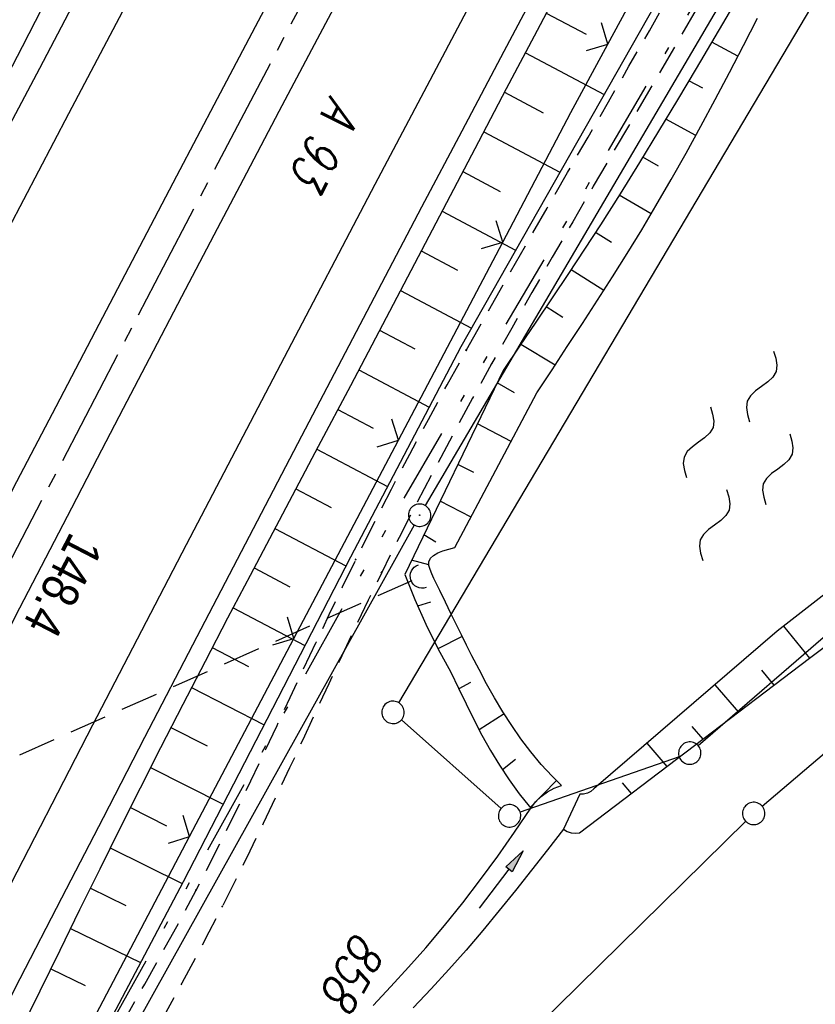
# Model space of a CAD drawing. Extents: x 510526 to 513920, y 467229 to 478797.
# Tile 401 of 467: x 512609 to 512662, y 476594 to 476660. Entities that reach past the tile are written whole.
import ezdxf

# ---------------------------------------------------------------- set-up
doc = ezdxf.new("R2010")
doc.units = 0
doc.header["$LTSCALE"] = 10
doc.header["$MEASUREMENT"] = 0
for name, pattern in [('ACHSE', [5.5, 4, -0.5, 0.5, -0.5]), ('AUSGEZOGEN', [0]), ('LT00', [0]), ('LT09', [0.54, 0.2, -0.1, 0.02, -0.1, 0.02, -0.1]), ('LT11', [0.3, 0.2, -0.1]), ('STRICHLINIE2', [0.375, 0.25, -0.125])]:
    doc.linetypes.add(name, pattern=pattern)
doc.layers.get('0').update_dxf_attribs({"linetype": 'LT00'})
for name, color, linetype in [('--WASSER_NUTZUNG', 180, 'Continuous'), ('-AX-020', 250, 'ACHSE'), ('-Haltung', 182, 'STRICHLINIE2'), ('-ST-20-1', 250, 'LT00'), ('DFK_AB_L', 21, 'LT00'), ('DFK_AB_P', 7, 'LT00'), ('DFK_BES-WEGE', 255, 'LT00'), ('DFK_FLUR_NR', 250, 'LT00'), ('DFK_GZPKT', 250, 'LT00'), ('DFK_KATASTER', 250, 'LT00'), ('GEMARKUNGSGRENZE', 3, 'LT09'), ('PFEIL', 140, 'AUSGEZOGEN'), ('V88_AFBR_BAB', 250, 'LT00'), ('V88_BOESCH', 250, 'LT00'), ('V88_BOSCHUNG', 250, 'LT00'), ('V88_FELDWEG', 250, 'LT11'), ('V88_GRABEN', 250, 'LT00'), ('V88_LD_MARK', 250, 'LT00'), ('V88_UK_DURCH', 182, 'LT00'), ('V88_ZAUN', 40, 'LT00')]:
    doc.layers.add(name, color=color, linetype=linetype)
doc.styles.add('Beschrift', font='ARIAL.TTF')
doc.styles.get("Standard").update_dxf_attribs({"font": 'romans.shx'})

# ---------------------------------------------------------------- blocks, each defined once
blk = doc.blocks.new('SYMB7010')
at = {"color": 0, "linetype": 'ByBlock'}
for points in [[(-0.031408, 0.499213), (-0.093728, 0.49134), (-0.15457, 0.475719), (-0.212975, 0.452595), (-0.268021, 0.422333), (-0.31884, 0.385411), (-0.36463, 0.342411), (-0.40467, 0.29401), (-0.438329, 0.240973), (-0.465074, 0.184136), (-0.484486, 0.124395), (-0.496256, 0.062692), (-0.5002, 0)], [(0.5002, 0), (0.496256, 0.062692), (0.484485, 0.124395), (0.465074, 0.184136), (0.438329, 0.240973), (0.40467, 0.29401), (0.36463, 0.342411), (0.31884, 0.385411), (0.268021, 0.422333), (0.212975, 0.452595), (0.15457, 0.475719), (0.093728, 0.49134), (0.031408, 0.499213), (-0.031408, 0.499213)], [(-0.5002, 0), (-0.496256, -0.062692), (-0.484486, -0.124395), (-0.465075, -0.184136), (-0.438329, -0.240973), (-0.404671, -0.29401), (-0.36463, -0.342411), (-0.31884, -0.385411), (-0.268021, -0.422333), (-0.212975, -0.452595), (-0.154571, -0.475719), (-0.093728, -0.49134), (-0.031408, -0.499213), (0.031408, -0.499213)], [(0.031408, -0.499213), (0.093728, -0.491341), (0.15457, -0.475719), (0.212975, -0.452595), (0.268021, -0.422333), (0.31884, -0.385411), (0.36463, -0.342411), (0.404671, -0.294011), (0.438329, -0.240974), (0.465075, -0.184136), (0.484486, -0.124395), (0.496256, -0.062692), (0.500201, 0)]]:
    blk.add_lwpolyline(points, dxfattribs=at)
blk = doc.blocks.new('SYMB0003')
at = {"color": 0, "linetype": 'ByBlock'}
for p, q in [((-0.015712, 0), (0.010166, 0.012015)), ((0, -0.021257), (-0.015712, 0)), ((0.010166, 0.012015), (0, -0.021257))]:
    blk.add_line(p, q, dxfattribs=at)
for points in [[(-0.031395, 0.499013), (-0.093691, 0.491144), (-0.154509, 0.475528), (-0.21289, 0.452414), (-0.267913, 0.422164), (-0.318712, 0.385257), (-0.364484, 0.342274), (-0.404509, 0.293893), (-0.438154, 0.240877), (-0.464888, 0.184062), (-0.484292, 0.124345), (-0.496058, 0.062667), (-0.5, 0)], [(0.5, 0), (0.496057, 0.062667), (0.484292, 0.124345), (0.464888, 0.184062), (0.438153, 0.240877), (0.404509, 0.293893), (0.364484, 0.342274), (0.318712, 0.385257), (0.267913, 0.422164), (0.21289, 0.452414), (0.154509, 0.475528), (0.093691, 0.491144), (0.031395, 0.499013), (-0.031395, 0.499013)], [(-0.5, 0), (-0.496058, -0.062667), (-0.484292, -0.124345), (-0.464888, -0.184062), (-0.438154, -0.240877), (-0.404509, -0.293893), (-0.364485, -0.342274), (-0.318712, -0.385257), (-0.267914, -0.422164), (-0.21289, -0.452414), (-0.154509, -0.475529), (-0.093691, -0.491144), (-0.031395, -0.499014), (0.031395, -0.499014)], [(0.031395, -0.499014), (0.093691, -0.491144), (0.154509, -0.475529), (0.21289, -0.452414), (0.267914, -0.422164), (0.318712, -0.385257), (0.364485, -0.342274), (0.404509, -0.293893), (0.438154, -0.240877), (0.464889, -0.184062), (0.484292, -0.124345), (0.496058, -0.062667), (0.5, 0)]]:
    blk.add_lwpolyline(points, dxfattribs=at)
blk = doc.blocks.new('SYMB7250')
at = {"color": 0, "linetype": 'ByBlock'}
for points in [[(-0.25, 0.28), (-0.208333, 0.308889), (-0.166667, 0.331111), (-0.125, 0.34), (-0.083333, 0.331111), (-0.041667, 0.308889), (0, 0.28)], [(0, 0.28), (0.041667, 0.251111), (0.083333, 0.228889), (0.125, 0.22), (0.166667, 0.228889), (0.208333, 0.251111), (0.25, 0.28)], [(-0.74, 0), (-0.698333, 0.028889), (-0.656667, 0.051111), (-0.615, 0.06), (-0.573333, 0.051111), (-0.531667, 0.028889), (-0.49, 0)], [(-0.49, 0), (-0.448333, -0.028889), (-0.406667, -0.051111), (-0.365, -0.06), (-0.323333, -0.051111), (-0.281667, -0.028889), (-0.24, 0)], [(0.24, 0), (0.281667, 0.028889), (0.323333, 0.051111), (0.365, 0.06), (0.406667, 0.051111), (0.448333, 0.028889), (0.49, 0)], [(0.49, 0), (0.531667, -0.028889), (0.573333, -0.051111), (0.615, -0.06), (0.656667, -0.051111), (0.698333, -0.028889), (0.74, 0)], [(-0.25, -0.28), (-0.208333, -0.251111), (-0.166667, -0.228889), (-0.125, -0.22), (-0.083333, -0.228889), (-0.041667, -0.251111), (0, -0.28)], [(0, -0.28), (0.041667, -0.308889), (0.083333, -0.331111), (0.125, -0.34), (0.166667, -0.331111), (0.208333, -0.308889), (0.25, -0.28)]]:
    blk.add_lwpolyline(points, dxfattribs=at)
blk = doc.blocks.new('SYMB0011')
at = {"color": 0, "linetype": 'ByBlock'}
for p, q in [((0.5, 0), (-0.5, 0)), ((0, 0.5), (0, -0.5))]:
    blk.add_line(p, q, dxfattribs=at)
blk = doc.blocks.new('SYMB1107')
at = {"color": 0, "linetype": 'ByBlock'}
for points in [[(-0.2, 0), (-0.196157, 0.039018), (-0.184776, 0.076537), (-0.166294, 0.111114), (-0.141421, 0.141421), (-0.111114, 0.166294), (-0.076537, 0.184776), (-0.039018, 0.196157), (0, 0.2)], [(0, 0.2), (0.039018, 0.196157), (0.076537, 0.184776), (0.111114, 0.166294), (0.141421, 0.141421), (0.166294, 0.111114), (0.184776, 0.076537), (0.196157, 0.039018), (0.2, 0)]]:
    blk.add_lwpolyline(points, dxfattribs=at)
blk = doc.blocks.new('SYMB0024')
at = {"color": 0, "linetype": 'ByBlock'}
for p, q in [((-0.5, 0.5), (0, 0)), ((0, 0), (0.5, 0.5))]:
    blk.add_line(p, q, dxfattribs=at)
blk = doc.blocks.new('Pfreil3')
at = {"layer": 'PFEIL'}
blk.add_hatch(color=256, dxfattribs=at).paths.add_polyline_path([(-1.549, 0.273), (-1.549, -0.273), (0, 0)])
for p, q in [((-1.549, 0), (-4.831, 0)), ((-1.549, -0.273), (-1.549, 0.273)), ((-1.549, 0.273), (0, 0)), ((0, 0), (-1.549, -0.273))]:
    blk.add_line(p, q, dxfattribs=at)

msp = doc.modelspace()

# ---------------------------------------------------------------- linework, layer by layer
at = {"layer": '-AX-020', "ltscale": 0.2, "flags": 128}
msp.add_lwpolyline([(513881.716, 478796.972), (513877.87, 478787.354), (513870.367, 478768.801), (513862.788, 478750.278), (513855.137, 478731.786), (513847.411, 478713.324), (513839.611, 478694.893), (513831.738, 478676.494), (513823.791, 478658.127), (513815.771, 478639.791), (513807.678, 478621.487), (513799.512, 478603.216), (513791.272, 478584.978), (513782.96, 478566.773), (513774.576, 478548.601), (513766.118, 478530.463), (513757.588, 478512.359), (513748.986, 478494.289), (513740.312, 478476.254), (513731.565, 478458.253), (513722.747, 478440.287), (513713.857, 478422.357), (513704.896, 478404.463), (513695.863, 478386.605), (513686.758, 478368.782), (513677.583, 478350.997), (513668.336, 478333.248), (513659.019, 478315.536), (513649.63, 478297.862), (513640.172, 478280.225), (513630.643, 478262.626), (513621.043, 478245.066), (513611.374, 478227.544), (513601.634, 478210.061), (513591.825, 478192.617), (513586.745, 478183.647), (513576.83, 478166.262), (513566.848, 478148.917), (513556.8, 478131.609), (513546.688, 478114.338), (513536.514, 478097.104), (513526.28, 478079.906), (513515.988, 478062.743), (513505.638, 478045.613), (513495.234, 478028.517), (513484.778, 478011.453), (513474.27, 477994.421), (513463.712, 477977.419), (513453.108, 477960.447), (513442.457, 477943.503), (513431.762, 477926.587), (513421.026, 477909.698), (513410.248, 477892.835), (513399.432, 477875.997), (513388.579, 477859.182), (513377.691, 477842.39), (513366.769, 477825.62), (513355.815, 477808.871), (513344.831, 477792.142), (513333.819, 477775.431), (513322.78, 477758.738), (513311.715, 477742.062), (513300.628, 477725.401), (513289.519, 477708.754), (513278.389, 477692.121), (513267.242, 477675.5), (513256.078, 477658.891), (513244.899, 477642.291), (513233.706, 477625.7), (513222.502, 477609.117), (513211.288, 477592.542), (513200.066, 477575.971), (513188.837, 477559.405), (513177.603, 477542.843), (513166.366, 477526.282), (513154.797, 477509.239), (513142.496, 477491.114), (513130.197, 477472.988), (513117.902, 477454.859), (513105.613, 477436.726), (513093.333, 477418.587), (513081.064, 477400.44), (513068.808, 477382.285), (513056.567, 477364.119), (513044.344, 477345.942), (513032.141, 477327.752), (513019.958, 477309.547), (513007.8, 477291.325), (512995.668, 477273.087), (512983.565, 477254.83), (512971.492, 477236.552), (512959.452, 477218.253), (512947.447, 477199.931), (512935.479, 477181.584), (512923.551, 477163.212), (512911.665, 477144.812), (512899.822, 477126.385), (512888.026, 477107.927), (512876.279, 477089.439), (512864.582, 477070.918), (512852.939, 477052.364), (512841.352, 477033.775), (512829.822, 477015.15), (512818.352, 476996.488), (512806.945, 476977.787), (512795.603, 476959.048), (512789.644, 476949.141), (512778.405, 476930.339), (512767.236, 476911.496), (512756.135, 476892.613), (512745.103, 476873.688), (512734.14, 476854.724), (512723.246, 476835.72), (512712.422, 476816.676), (512701.668, 476797.593), (512690.983, 476778.471), (512680.369, 476759.309), (512669.824, 476740.11), (512659.35, 476720.871), (512648.946, 476701.595), (512638.612, 476682.281), (512628.349, 476662.929), (512618.157, 476643.54), (512608.036, 476624.113), (512597.985, 476604.65), (512588.006, 476585.15), (512578.098, 476565.614), (512568.261, 476546.042), (512558.497, 476526.434), (512548.803, 476506.791), (512539.182, 476487.112), (512529.632, 476467.399), (512520.155, 476447.65), (512510.749, 476427.867), (512501.416, 476408.05), (512492.156, 476388.199), (512482.968, 476368.314), (512473.852, 476348.396), (512464.81, 476328.445), (512455.84, 476308.46), (512446.944, 476288.443), (512438.12, 476268.394), (512429.37, 476248.313), (512420.694, 476228.2), (512412.09, 476208.055), (512403.561, 476187.879), (512395.105, 476167.672), (512386.723, 476147.434), (512378.415, 476127.166), (512370.181, 476106.867), (512362.021, 476086.539), (512353.936, 476066.181), (512345.925, 476045.794), (512337.988, 476025.377), (512330.127, 476004.932), (512322.339, 475984.458), (512314.627, 475963.955), (512306.989, 475943.425), (512299.427, 475922.867), (512291.94, 475902.281), (512284.528, 475881.669), (512277.191, 475861.029), (512269.93, 475840.362), (512262.744, 475819.67), (512255.634, 475798.951), (512248.599, 475778.206), (512241.641, 475757.436), (512234.758, 475736.641), (512227.951, 475715.82), (512221.221, 475694.975), (512214.566, 475674.105), (512207.988, 475653.211), (512201.487, 475632.294), (512200.128, 475627.887), (512194.281, 475608.791), (512188.5, 475589.674), (512182.785, 475570.538), (512177.137, 475551.381), (512171.56, 475532.204), (512166.053, 475513.007), (512160.618, 475493.788), (512155.257, 475474.55), (512149.971, 475455.29), (512148.09, 475448.361), (512142.908, 475429.074), (512137.804, 475409.765), (512132.778, 475390.436), (512127.829, 475371.088), (512122.957, 475351.719), (512118.163, 475332.332), (512113.447, 475312.925), (512108.808, 475293.499), (512104.247, 475274.055), (512099.765, 475254.593), (512095.36, 475235.113), (512091.033, 475215.616), (512086.785, 475196.101), (512082.614, 475176.57), (512078.522, 475157.022), (512074.508, 475137.458), (512070.573, 475117.878), (512066.716, 475098.282), (512063.238, 475080.246), (512059.532, 475060.621), (512055.901, 475040.983), (512052.344, 475021.33), (512048.857, 475001.665), (512045.438, 474981.988), (512042.084, 474962.3), (512038.794, 474942.602), (512035.562, 474922.893), (512032.388, 474903.175), (512029.269, 474883.449), (512026.201, 474863.714), (512023.183, 474843.972), (512020.21, 474824.222), (512017.282, 474804.467), (512014.394, 474784.705), (512011.544, 474764.937), (512008.73, 474745.165), (512005.949, 474725.388), (512003.198, 474705.607), (512000.474, 474685.821), (511997.775, 474666.033), (511995.098, 474646.242), (511992.439, 474626.448), (511989.798, 474606.651), (511987.169, 474586.854), (511984.552, 474567.054), (511981.943, 474547.253), (511979.34, 474527.452), (511976.744, 474507.689), (511975.127, 474495.377), (511973.477, 474482.815), (511971.825, 474470.254), (511970.169, 474457.693), (511968.506, 474445.133), (511966.835, 474432.574), (511965.154, 474420.016), (511963.46, 474407.46), (511961.752, 474394.906), (511960.027, 474382.355), (511958.283, 474369.806), (511956.518, 474357.259), (511954.73, 474344.717), (511952.918, 474332.177), (511951.078, 474319.642), (511949.209, 474307.111), (511947.309, 474294.584), (511945.376, 474282.063), (511943.407, 474269.547), (511941.4, 474257.038), (511939.355, 474244.534), (511937.267, 474232.038), (511935.137, 474219.549), (511932.96, 474207.067), (511930.736, 474194.594), (511928.462, 474182.131), (511926.136, 474169.676), (511923.757, 474157.232), (511921.321, 474144.799), (511918.829, 474132.377), (511916.276, 474119.967), (511913.661, 474107.57), (511910.982, 474095.187), (511908.238, 474082.818), (511905.425, 474070.464), (511902.544, 474058.127), (511899.59, 474045.806), (511896.562, 474033.504), (511893.47, 474021.261), (511890.29, 474008.997), (511887.033, 473996.753), (511883.699, 473984.53), (511880.287, 473972.328), (511876.798, 473960.148), (511873.233, 473947.991), (511869.591, 473935.856), (511865.873, 473923.745), (511862.077, 473911.656), (511858.206, 473899.593), (511854.259, 473887.554), (511850.236, 473875.54), (511846.136, 473863.552), (511841.962, 473851.59), (511837.711, 473839.654), (511833.386, 473827.746), (511828.985, 473815.865), (511824.51, 473804.012), (511819.96, 473792.188), (511815.335, 473780.392), (511810.636, 473768.626), (511805.863, 473756.89), (511801.015, 473745.185), (511796.094, 473733.51), (511791.099, 473721.866), (511786.031, 473710.255), (511780.889, 473698.675), (511775.675, 473687.128), (511770.388, 473675.615), (511765.028, 473664.135), (511759.596, 473652.689), (511754.091, 473641.278), (511748.515, 473629.901), (511742.867, 473618.56), (511737.147, 473607.255), (511731.356, 473595.986), (511725.494, 473584.754), (511719.562, 473573.559), (511713.558, 473562.402), (511707.485, 473551.283), (511701.341, 473540.203), (511695.128, 473529.162), (511688.845, 473518.159), (511682.492, 473507.198), (511676.07, 473496.276), (511669.58, 473485.395), (511663.021, 473474.555), (511656.394, 473463.757), (511649.699, 473453.001), (511642.935, 473442.288), (511636.105, 473431.617), (511629.207, 473420.99), (511622.242, 473410.406), (511615.211, 473399.867), (511608.113, 473389.372), (511600.949, 473378.922), (511593.719, 473368.518), (511586.423, 473358.16), (511579.062, 473347.848), (511571.637, 473337.582), (511564.147, 473327.364), (511556.592, 473317.193), (511548.973, 473307.07), (511541.291, 473296.996), (511533.545, 473286.969), (511525.735, 473276.993), (511517.863, 473267.066), (511509.929, 473257.188), (511501.932, 473247.361), (511493.873, 473237.584), (511485.753, 473227.859), (511477.572, 473218.186), (511475.548, 473215.811), (511467.291, 473206.202), (511458.976, 473196.642), (511450.605, 473187.132), (511442.182, 473177.667), (511433.709, 473168.249), (511425.188, 473158.872), (511416.622, 473149.537), (511408.014, 473140.241), (511399.365, 473130.982), (511390.679, 473121.758), (511381.958, 473112.568), (511373.205, 473103.409), (511364.421, 473094.278), (511355.61, 473085.175), (511346.772, 473076.096), (511337.912, 473067.039), (511329.031, 473058.003), (511320.132, 473048.986), (511311.216, 473039.984), (511302.286, 473030.997), (511293.345, 473022.02), (511284.394, 473013.053), (511275.436, 473004.094), (511266.473, 472995.139), (511255.909, 472984.591), (511236.789, 472965.502), (511230.177, 472958.9), (511223.567, 472952.294), (511216.964, 472945.683), (511210.368, 472939.063), (511203.785, 472932.433), (511197.215, 472925.788), (511190.663, 472919.125), (511184.131, 472912.443), (511177.622, 472905.739), (511171.139, 472899.01), (511164.685, 472892.252), (511158.263, 472885.464), (511151.877, 472878.643), (511145.529, 472871.786), (511139.222, 472864.891), (511132.96, 472857.955), (511126.746, 472850.976), (511120.583, 472843.952), (511114.476, 472836.881), (511109.32, 472830.82), (511103.322, 472823.655), (511097.386, 472816.438), (511091.511, 472809.171), (511085.699, 472801.854), (511079.95, 472794.488), (511074.265, 472787.072), (511068.642, 472779.609), (511063.084, 472772.097), (511057.591, 472764.538), (511052.162, 472756.933), (511046.799, 472749.281), (511041.501, 472741.584), (511036.27, 472733.841), (511031.105, 472726.054), (511026.007, 472718.223), (511020.976, 472710.349), (511016.012, 472702.431), (511011.117, 472694.472), (511006.29, 472686.471), (511001.532, 472678.429), (510996.842, 472670.347), (510992.223, 472662.225), (510987.672, 472654.063), (510983.192, 472645.863), (510978.782, 472637.625), (510974.443, 472629.349), (510970.175, 472621.036), (510965.978, 472612.687), (510961.853, 472604.303), (510957.799, 472595.883), (510953.818, 472587.43), (510949.91, 472578.942), (510946.074, 472570.422), (510942.311, 472561.868), (510938.622, 472553.283), (510935.007, 472544.666), (510931.465, 472536.02), (510927.997, 472527.343), (510924.604, 472518.636), (510921.286, 472509.901), (510918.042, 472501.138), (510914.874, 472492.347), (510911.781, 472483.529), (510908.763, 472474.686), (510905.821, 472465.817), (510902.956, 472456.923), (510900.166, 472448.004), (510897.454, 472439.062), (510894.817, 472430.098), (510892.258, 472421.111), (510889.776, 472412.102), (510887.37, 472403.073), (510885.043, 472394.023), (510882.792, 472384.954), (510880.62, 472375.866), (510878.525, 472366.759), (510876.509, 472357.635), (510874.57, 472348.494), (510872.71, 472339.337), (510870.929, 472330.164), (510869.226, 472320.976), (510867.602, 472311.774), (510866.056, 472302.558), (510864.59, 472293.33), (510863.202, 472284.089), (510861.894, 472274.837), (510860.665, 472265.574), (510859.516, 472256.301), (510858.445, 472247.018), (510857.455, 472237.726), (510856.544, 472228.427), (510855.712, 472219.119), (510854.96, 472209.806), (510854.288, 472200.485), (510853.696, 472191.159), (510853.184, 472181.829), (510852.752, 472172.495), (510852.399, 472163.157), (510852.127, 472153.817), (510851.934, 472144.475), (510851.822, 472135.131), (510851.789, 472125.787), (510851.836, 472116.443), (510851.964, 472107.1), (510852.009, 472104.711), (510852.237, 472095.37), (510852.543, 472086.03), (510852.927, 472076.694), (510853.387, 472067.361), (510853.922, 472058.032), (510854.53, 472048.707), (510855.21, 472039.388), (510855.961, 472030.074), (510856.782, 472020.766), (510857.671, 472011.464), (510858.627, 472002.169), (510859.649, 471992.88), (510860.734, 471983.599), (510861.883, 471974.326), (510863.094, 471965.06), (510864.364, 471955.802), (510865.694, 471946.554), (510867.082, 471937.313), (510868.525, 471928.081), (510870.024, 471918.857), (510871.577, 471909.643), (510873.182, 471900.438), (510874.839, 471891.241), (510876.545, 471882.054), (510878.3, 471872.876), (510880.102, 471863.708), (510881.95, 471854.548), (510883.842, 471845.397), (510885.778, 471836.255), (510887.756, 471827.123), (510889.775, 471817.999), (510891.834, 471808.885), (510893.93, 471799.779), (510896.064, 471790.681), (510898.233, 471781.592), (510900.437, 471772.511), (510902.673, 471763.439), (510904.942, 471754.374), (510907.241, 471745.317), (510909.57, 471736.267), (510911.926, 471727.225), (510914.31, 471718.19), (510916.719, 471709.161), (510919.152, 471700.139), (510921.608, 471691.124), (510924.087, 471682.114), (510926.585, 471673.11), (510929.104, 471664.112), (510931.64, 471655.118), (510934.193, 471646.129), (510936.762, 471637.145), (510939.345, 471628.165), (510941.941, 471619.188), (510944.55, 471610.216), (510947.169, 471601.246), (510949.797, 471592.279), (510952.434, 471583.314), (510955.078, 471574.352), (510957.727, 471565.391), (510960.382, 471556.431), (510963.039, 471547.473), (510967.703, 471531.767), (510970.248, 471523.199), (510975.26, 471506.323), (510980.27, 471489.445), (510985.273, 471472.566), (510990.267, 471455.684), (510995.248, 471438.798), (511000.214, 471421.908), (511005.162, 471405.012), (511010.087, 471388.11), (511014.988, 471371.201), (511019.861, 471354.283), (511024.703, 471337.357), (511029.511, 471320.421), (511034.281, 471303.475), (511039.011, 471286.517), (511043.698, 471269.547), (511048.338, 471252.564), (511052.928, 471235.568), (511057.465, 471218.557), (511061.945, 471201.532), (511066.367, 471184.491), (511070.726, 471167.434), (511075.019, 471150.36), (511079.243, 471133.269), (511083.395, 471116.16), (511086.572, 471102.843), (511090.589, 471085.702), (511094.527, 471068.543), (511098.388, 471051.366), (511102.17, 471034.172), (511105.875, 471016.961), (511109.501, 470999.734), (511113.048, 470982.489), (511116.518, 470965.23), (511119.908, 470947.954), (511123.221, 470930.663), (511126.454, 470913.357), (511129.609, 470896.037), (511132.686, 470878.703), (511135.683, 470861.354), (511138.602, 470843.993), (511141.441, 470826.619), (511144.202, 470809.231), (511146.884, 470791.831), (511149.487, 470774.42), (511152.01, 470756.996), (511154.454, 470739.562), (511156.819, 470722.116), (511159.105, 470704.66), (511161.311, 470687.193), (511163.438, 470669.717), (511165.485, 470652.232), (511165.638, 470650.897), (511167.873, 470631.022), (511170.027, 470611.138), (511172.103, 470591.246), (511174.098, 470571.346), (511176.014, 470551.438), (511177.851, 470531.523), (511179.526, 470512.546), (511180.884, 470496.345), (511182.163, 470480.137), (511183.363, 470463.922), (511184.482, 470447.702), (511185.522, 470431.478), (511186.482, 470415.247), (511187.362, 470399.013), (511188.162, 470382.774), (511188.882, 470366.532), (511189.522, 470350.286), (511190.082, 470334.037), (511190.563, 470317.786), (511190.963, 470301.532), (511191.284, 470285.277), (511191.524, 470269.02), (511191.684, 470252.763), (511191.765, 470236.505), (511191.765, 470220.247), (511191.686, 470203.988), (511191.526, 470187.731), (511191.287, 470171.474), (511191.243, 470169.007), (511190.912, 470152.752), (511190.504, 470136.499), (511190.023, 470120.247), (511189.472, 470103.998), (511188.854, 470087.752), (511188.173, 470071.508), (511187.432, 470055.266), (511186.634, 470039.027), (511185.783, 470022.791), (511184.882, 470006.558), (511183.935, 469990.327), (511182.944, 469974.099), (511181.913, 469957.873), (511180.846, 469941.65), (511179.745, 469925.429), (511178.614, 469909.21), (511177.457, 469892.993), (511176.276, 469876.777), (511175.075, 469860.563), (511173.858, 469844.35), (511172.627, 469828.139), (511171.386, 469811.927), (511170.138, 469795.717), (511168.847, 469778.991), (511030.959, 467993.348), (511029.419, 467973.407), (511027.883, 467953.466), (511026.353, 467933.525), (511024.832, 467913.582), (511023.323, 467893.64), (511021.828, 467873.695), (511020.353, 467853.75), (511018.898, 467833.804), (511017.467, 467813.855), (511016.063, 467793.903), (511014.69, 467773.951), (511013.35, 467753.995), (511012.046, 467734.038), (511010.782, 467714.078), (511009.56, 467694.116), (511008.383, 467674.151), (511007.254, 467654.183), (511006.177, 467634.211), (511005.154, 467614.237), (511004.188, 467594.261), (511003.284, 467574.281), (511002.442, 467554.299), (511001.667, 467534.314), (511000.962, 467514.327), (511000.329, 467494.336), (510999.772, 467474.345), (510999.556, 467465.709), (510999.112, 467445.714), (510998.747, 467425.717), (510998.463, 467405.719), (510998.259, 467385.719), (510998.135, 467365.72), (510998.091, 467345.72), (510998.127, 467325.72), (510998.243, 467305.721), (510998.439, 467285.721), (510998.715, 467265.723), (510999.071, 467245.726), (510999.432, 467229.156)], dxfattribs=at)
at = {"layer": '-Haltung'}
msp.add_line((512634.816, 476622.546), (512558.002, 476588.412), dxfattribs=at)
at = {"layer": 'DFK_AB_L'}
for p, q in [((512673.35, 476691.643), (512635.71, 476627.577)), ((512634.965, 476626.275), (512584.185, 476535.075))]:
    msp.add_line(p, q, dxfattribs=at)
at = {"layer": 'DFK_KATASTER'}
for p, q in [((512633.933, 476614.375), (512685.198, 476700.845)), ((512704.313, 476655.079), (512653.987, 476611.491)), ((512658.27, 476607.447), (512708.75, 476650.573)), ((512640.789, 476607.298), (512634.111, 476613.232)), ((512652.712, 476610.754), (512642.058, 476607.046)), ((512616.145, 476566.116), (512657.165, 476606.434))]:
    msp.add_line(p, q, dxfattribs=at)
at = {"layer": 'GEMARKUNGSGRENZE', "ltscale": 2.5, "flags": 128}
msp.add_lwpolyline([(512293.257, 476712.052), (512348.09, 476737.796), (512371.783, 476752.191), (512408.68, 476783.801), (512455.441, 476817.706), (512519.615, 476885.047), (512566.779, 476947.336), (512587.11, 476967.259), (512610.385, 476990.056), (512643.458, 477013.577), (512665.355, 477019.758), (512738.72, 477049.297), (512738.99, 477019.086), (512739.252, 476992.813), (512744.893, 476991.756), (512768.614, 476987.278), (512769.092, 476987.319), (512777.276, 476981.672), (512787, 476972.858), (512793.073, 476957.981), (512807.533, 476945.1), (512822.526, 476938.933), (512824.402, 476934.299), (512796.549, 476911.861), (512790.137, 476900.652), (512672.431, 476693.04), (512634.028, 476627.675), (512582.478, 476535.092), (512548.415, 476458.949), (512546.863, 476455.288), (512492.583, 476342.249), (512447.696, 476236.741), (512445.748, 476232.406), (512395.202, 476115.896), (512387.923, 476094.992), (512385.787, 476088.818), (512379.737, 476057.071), (512363.301, 476018.741)], dxfattribs=at)
at = {"layer": 'V88_AFBR_BAB'}
for points in [[(512628.232, 476667.051), (512624.51, 476660.019), (512621.773, 476654.828), (512619.043, 476649.633), (512616.318, 476644.436), (512613.597, 476639.236), (512610.965, 476634.198), (512608.338, 476629.158), (512605.715, 476624.115), (512603.098, 476619.069), (512600.387, 476613.825), (512597.683, 476608.577), (512594.986, 476603.325), (512592.294, 476598.071), (512588.802, 476591.235), (512585.319, 476584.394), (512581.847, 476577.547), (512579.821, 476573.54)], [(512643.807, 476663.336), (512640.974, 476657.998), (512638.148, 476652.657), (512635.458, 476647.557), (512632.775, 476642.453), (512630.097, 476637.346), (512627.424, 476632.237), (512623.914, 476625.514), (512620.411, 476618.787), (512616.916, 476612.056), (512614.127, 476606.67), (512611.343, 476601.281), (512608.567, 476595.889), (512605.798, 476590.492)], [(512594.349, 476593.298), (512595.836, 476596.212), (512597.395, 476599.245), (512598.96, 476602.274), (512600.532, 476605.301), (512602.107, 476608.326), (512603.683, 476611.349), (512605.26, 476614.373), (512606.835, 476617.398), (512608.569, 476620.737), (512610.3, 476624.078), (512612.03, 476627.42), (512613.761, 476630.761), (512615.494, 476634.101), (512617.232, 476637.438), (512619.398, 476641.58), (512621.571, 476645.717), (512623.751, 476649.852), (512625.934, 476653.985), (512628.119, 476658.116), (512630.352, 476662.336)], [(512580.042, 476599.299), (512582.106, 476603.339), (512584.295, 476607.607), (512586.489, 476611.872), (512588.689, 476616.135), (512590.891, 476620.396), (512593.095, 476624.656), (512595.135, 476628.598), (512597.177, 476632.539), (512599.221, 476636.479), (512601.268, 476640.417), (512603.32, 476644.353), (512605.506, 476648.53), (512607.697, 476652.705), (512609.893, 476656.877), (512612.094, 476661.046)]]:
    msp.add_lwpolyline(points, dxfattribs=at)
at = {"layer": 'V88_BOESCH'}
for points in [[(512705.863, 476762.154), (512692.554, 476738.128), (512679.751, 476714.804), (512664.732, 476686.134), (512651.612, 476662.06), (512638.083, 476638.203), (512630.696, 476624.134), (512619.499, 476602.378), (512608.542, 476581.601), (512602.654, 476568.83), (512602.332, 476567.788)], [(512644.858, 476662.551), (512642.995, 476659.017), (512641.135, 476655.482), (512639.278, 476651.945), (512637.133, 476647.86), (512634.988, 476643.774), (512632.842, 476639.69), (512630.692, 476635.608), (512628.538, 476631.527), (512627.018, 476628.653), (512625.497, 476625.78), (512623.979, 476622.905), (512622.466, 476620.027), (512620.961, 476617.145), (512619.467, 476614.259), (512617.985, 476611.365), (512616.615, 476608.657), (512615.257, 476605.943), (512613.907, 476603.224), (512612.564, 476600.502), (512611.226, 476597.778), (512609.889, 476595.053), (512608.553, 476592.328)], [(512656.35, 476661.092), (512655.104, 476658.973), (512653.855, 476656.858), (512652.598, 476654.747), (512651.331, 476652.642), (512650.051, 476650.546), (512648.753, 476648.459), (512647.435, 476646.384), (512646.372, 476644.746), (512645.298, 476643.114), (512644.213, 476641.488), (512643.121, 476639.867), (512642.024, 476638.248), (512640.924, 476636.63), (512634.332, 476622.965), (512634.998, 476621.28), (512635.736, 476619.625), (512636.545, 476618.003), (512637.424, 476616.418), (512637.927, 476615.354), (512638.436, 476614.294), (512638.959, 476613.242), (512639.502, 476612.205), (512640.071, 476611.185), (512640.673, 476610.187), (512641.314, 476609.217), (512642.002, 476608.277), (512642.383, 476607.797), (512642.771, 476607.321)], [(512610.028, 476660.878), (512608.704, 476658.299), (512607.38, 476655.721)], [(512644.838, 476608.832), (512644.52, 476609.138), (512644.205, 476609.448), (512643.467, 476610.239), (512642.771, 476611.075), (512642.114, 476611.947), (512641.493, 476612.848), (512640.905, 476613.771), (512640.348, 476614.708), (512639.818, 476615.65), (512639.314, 476616.591), (512638.831, 476617.523), (512638.474, 476618.227), (512638.124, 476618.929), (512637.774, 476619.637), (512637.421, 476620.36), (512637.059, 476621.107), (512636.682, 476621.885), (512636.287, 476622.702), (512636.146, 476622.998), (512636.027, 476623.289), (512635.954, 476623.563), (512635.95, 476623.809), (512636.052, 476624.047), (512636.257, 476624.242), (512636.543, 476624.403), (512636.891, 476624.539), (512637.28, 476624.658), (512637.689, 476624.768), (512643.168, 476635.124), (512644.195, 476636.672), (512645.219, 476638.221), (512646.238, 476639.774), (512647.249, 476641.331), (512648.248, 476642.895), (512649.235, 476644.468), (512650.204, 476646.05), (512651.155, 476647.643), (512652.176, 476649.409), (512653.174, 476651.188), (512654.153, 476652.979), (512655.117, 476654.779), (512656.068, 476656.586), (512657.01, 476658.399), (512657.948, 476660.214)], [(512664.084, 476622.914), (512661.68, 476621.039), (512659.274, 476619.166), (512646.985, 476608.611), (512646.791, 476608.437), (512646.56, 476608.315), (512646.307, 476608.254), (512646.046, 476608.257)], [(512644.953, 476605.903), (512645.199, 476605.754), (512645.47, 476605.662), (512645.756, 476605.631), (512646.041, 476605.663), (512661.437, 476617.365), (512663.854, 476619.161)]]:
    msp.add_lwpolyline(points, dxfattribs=at)
at = {"layer": 'V88_BOSCHUNG'}
for p, q in [((512643.809, 476660.564), (512646.483, 476659.146)), ((512656.64, 476657.685), (512654.886, 476658.603)), ((512642.412, 476657.909), (512647.676, 476655.118)), ((512654.302, 476655.522), (512653.359, 476656.023)), ((512641.016, 476655.254), (512643.605, 476653.88)), ((512653.821, 476652.367), (512651.823, 476653.456)), ((512639.621, 476652.598), (512644.715, 476649.897)), ((512651.314, 476650.317), (512650.269, 476650.902)), ((512638.226, 476649.941), (512640.73, 476648.614)), ((512650.842, 476647.113), (512648.699, 476648.374)), ((512636.832, 476647.285), (512641.754, 476644.675)), ((512648.186, 476645.197), (512647.101, 476645.867)), ((512635.437, 476644.629), (512637.855, 476643.347)), ((512647.659, 476641.971), (512645.47, 476643.374)), ((512634.042, 476641.973), (512638.793, 476639.454)), ((512644.916, 476640.166), (512643.811, 476640.891)), ((512632.646, 476639.318), (512635.001, 476638.069)), ((512644.394, 476636.972), (512642.106, 476638.37)), ((512631.248, 476636.663), (512635.962, 476634.163)), ((512641.675, 476635.138), (512640.52, 476635.794)), ((512629.849, 476634.009), (512632.208, 476632.758)), ((512641.449, 476631.875), (512639.195, 476633.046)), ((512628.448, 476631.357), (512633.173, 476628.851)), ((512638.969, 476629.783), (512637.885, 476630.33)), ((512627.045, 476628.705), (512629.412, 476627.45)), ((512638.775, 476626.795), (512636.698, 476627.869)), ((512625.642, 476626.053), (512630.389, 476623.536)), ((512636.409, 476625.13), (512635.614, 476625.623)), ((512624.241, 476623.401), (512626.628, 476622.135)), ((512635.949, 476623.606), (512634.789, 476623.912)), ((512622.839, 476620.737), (512627.648, 476618.21)), ((512636.061, 476621.102), (512635.183, 476620.848)), ((512659.698, 476619.497), (512661.427, 476617.358)), ((512638.182, 476618.811), (512636.551, 476617.993)), ((512621.443, 476618.07), (512623.861, 476616.811)), ((512658.223, 476616.552), (512659.055, 476615.555)), ((512620.055, 476615.398), (512624.912, 476612.894)), ((512638.744, 476615.737), (512637.951, 476615.303)), ((512655.099, 476615.581), (512656.679, 476613.749)), ((512640.991, 476613.632), (512639.313, 476612.56)), ((512653.554, 476612.778), (512654.286, 476611.93)), ((512618.677, 476612.721), (512621.11, 476611.479)), ((512650.547, 476611.671), (512651.893, 476610.111)), ((512641.743, 476610.577), (512640.87, 476609.879)), ((512617.312, 476610.038), (512622.175, 476607.578)), ((512644.489, 476609.167), (512642.738, 476607.361)), ((512648.886, 476609.004), (512649.5, 476608.292)), ((512615.959, 476607.349), (512618.383, 476606.134)), ((512614.616, 476604.654), (512619.438, 476602.262)), ((512613.281, 476601.956), (512615.662, 476600.787)), ((512611.951, 476599.255), (512616.648, 476596.971)), ((512610.629, 476596.562), (512612.938, 476595.439))]:
    msp.add_line(p, q, dxfattribs=at)
at = {"layer": 'V88_FELDWEG', "flags": 128}
for points in [[(512467.572, 476277.87), (512467.747, 476278.259), (512468.771, 476280.546), (512469.785, 476282.837), (512470.877, 476285.337), (512471.958, 476287.843), (512473.03, 476290.352), (512474.095, 476292.865), (512475.156, 476295.379), (512476.214, 476297.894), (512477.273, 476300.409), (512478.334, 476302.923), (512479.401, 476305.434), (512480.474, 476307.943), (512481.659, 476310.684), (512482.853, 476313.421), (512484.054, 476316.155), (512485.261, 476318.887), (512486.47, 476321.617), (512487.68, 476324.347), (512488.89, 476327.078), (512490.095, 476329.81), (512491.296, 476332.544), (512492.489, 476335.282), (512493.465, 476337.539), (512494.436, 476339.797), (512495.407, 476342.056), (512496.378, 476344.315), (512497.354, 476346.572), (512498.336, 476348.825), (512499.326, 476351.075), (512500.329, 476353.32), (512501.345, 476355.558), (512502.369, 476357.771), (512503.407, 476359.978), (512504.459, 476362.179), (512505.52, 476364.375), (512506.591, 476366.566), (512508.108, 476369.641), (512509.636, 476372.711), (512511.174, 476375.776), (512512.718, 476378.838), (512514.266, 476381.898), (512515.816, 476384.957), (512517.312, 476387.911), (512518.806, 476390.866), (512520.296, 476393.823), (512521.778, 476396.784), (512523.251, 476399.75), (512524.714, 476402.72), (512526.162, 476405.697), (512527.595, 476408.682), (512528.847, 476411.327), (512530.088, 476413.978), (512531.32, 476416.633), (512532.544, 476419.292), (512533.764, 476421.952), (512534.982, 476424.614), (512536.2, 476427.276), (512537.419, 476429.937), (512538.644, 476432.595), (512541.701, 476439.153), (512544.801, 476445.691), (512547.946, 476452.208), (512551.136, 476458.705), (512552.234, 476460.915), (512553.333, 476463.125), (512554.431, 476465.335), (512555.525, 476467.547), (512556.61, 476469.763), (512557.684, 476471.984), (512558.742, 476474.212), (512559.783, 476476.448), (512560.801, 476478.693), (512561.851, 476481.077), (512562.875, 476483.471), (512563.878, 476485.875), (512564.863, 476488.287), (512565.833, 476490.706), (512566.791, 476493.13), (512567.74, 476495.558), (512568.684, 476497.989), (512569.626, 476500.42), (512570.569, 476502.852), (512571.517, 476505.281), (512572.648, 476508.151), (512573.792, 476511.014), (512574.953, 476513.871), (512576.132, 476516.72), (512577.334, 476519.559), (512578.56, 476522.387), (512579.813, 476525.202), (512581.096, 476528.005), (512582.599, 476531.183), (512584.145, 476534.34), (512585.735, 476537.476), (512587.371, 476540.588), (512589.053, 476543.676), (512589.9, 476545.19), (512590.762, 476546.695), (512591.641, 476548.19), (512592.541, 476549.673), (512593.464, 476551.14), (512594.151, 476552.199), (512594.848, 476553.251), (512595.551, 476554.299), (512596.255, 476555.347), (512596.956, 476556.396), (512597.651, 476557.449), (512598.335, 476558.509), (512599.003, 476559.579), (512599.968, 476561.2), (512600.892, 476562.845), (512601.777, 476564.511), (512602.626, 476566.198), (512603.44, 476567.901), (512604.05, 476569.235), (512604.645, 476570.575), (512605.228, 476571.92), (512605.803, 476573.268), (512606.375, 476574.618), (512606.947, 476575.967), (512607.523, 476577.314), (512608.108, 476578.657), (512608.704, 476579.994), (512609.316, 476581.324), (512610.091, 476582.936), (512610.892, 476584.536), (512611.715, 476586.126), (512612.558, 476587.706), (512613.415, 476589.28), (512614.284, 476590.847), (512615.16, 476592.412), (512616.04, 476593.974), (512616.92, 476595.537), (512617.797, 476597.102), (512618.667, 476598.67), (512619.526, 476600.243), (512620.37, 476601.824), (512621.314, 476603.643), (512622.238, 476605.472), (512623.144, 476607.31), (512624.036, 476609.155), (512624.918, 476611.005), (512625.792, 476612.859), (512626.661, 476614.715), (512627.53, 476616.571), (512628.402, 476618.426), (512629.279, 476620.278), (512630.165, 476622.126), (512631.063, 476623.968), (512632.242, 476626.329), (512633.445, 476628.679), (512634.67, 476631.017), (512635.914, 476633.345), (512637.175, 476635.664), (512638.452, 476637.974), (512639.791, 476640.365), (512641.142, 476642.75), (512642.502, 476645.129), (512643.868, 476647.504), (512645.239, 476649.877), (512646.611, 476652.249), (512647.982, 476654.622), (512649.349, 476656.996), (512650.711, 476659.374), (512652.064, 476661.756), (512653.741, 476664.742), (512655.402, 476667.736), (512657.05, 476670.737), (512658.688, 476673.744), (512660.317, 476676.756), (512661.94, 476679.771), (512663.559, 476682.789), (512665.175, 476685.808)], [(512667.083, 476684.438), (512665.446, 476681.474), (512663.807, 476678.511), (512662.165, 476675.549), (512660.518, 476672.591), (512658.864, 476669.636), (512657.203, 476666.685), (512655.532, 476663.741), (512653.849, 476660.802), (512652.479, 476658.429), (512651.102, 476656.06), (512649.722, 476653.692), (512648.34, 476651.325), (512646.959, 476648.958), (512645.582, 476646.589), (512644.21, 476644.217), (512642.846, 476641.839), (512641.493, 476639.456), (512640.152, 476637.066), (512638.879, 476634.762), (512637.621, 476632.449), (512636.381, 476630.126), (512635.161, 476627.793), (512633.963, 476625.449), (512632.789, 476623.093), (512631.885, 476621.237), (512630.994, 476619.375), (512630.113, 476617.507), (512629.239, 476615.637), (512628.368, 476613.764), (512627.498, 476611.891), (512626.625, 476610.02), (512625.747, 476608.151), (512624.86, 476606.287), (512623.961, 476604.428), (512623.048, 476602.576), (512622.117, 476600.733), (512621.224, 476599.01), (512620.317, 476597.294), (512619.399, 476595.584), (512618.475, 476593.877), (512617.548, 476592.171), (512616.622, 476590.465), (512615.7, 476588.757), (512614.788, 476587.044), (512613.889, 476585.326), (512613.006, 476583.6), (512612.144, 476581.863), (512611.307, 476580.116), (512610.499, 476578.361), (512609.716, 476576.595), (512608.952, 476574.82), (512608.205, 476573.036), (512607.47, 476571.247), (512606.743, 476569.454), (512606.02, 476567.66)]]:
    msp.add_lwpolyline(points, dxfattribs=at)
at = {"layer": 'V88_GRABEN'}
for points in [[(512632.212, 476594.097), (512633.411, 476595.368), (512634.589, 476596.658), (512635.742, 476597.97), (512636.996, 476599.462), (512638.216, 476600.984), (512639.403, 476602.534), (512640.558, 476604.108), (512641.68, 476605.704), (512642.771, 476607.321), (512643.09, 476607.735), (512643.464, 476608.1), (512643.886, 476608.408), (512644.347, 476608.654), (512644.838, 476608.832)], [(512646.046, 476608.257), (512644.953, 476605.903), (512643.889, 476604.534), (512642.822, 476603.169), (512641.747, 476601.81), (512640.66, 476600.462), (512639.558, 476599.127), (512638.438, 476597.809), (512637.294, 476596.512), (512636.109, 476595.22), (512634.9, 476593.949)]]:
    msp.add_lwpolyline(points, dxfattribs=at)
at = {"layer": 'V88_LD_MARK'}
for points in [[(512690.708, 476757.456), (512684.099, 476745.425), (512677.516, 476733.379), (512670.958, 476721.319), (512664.426, 476709.245), (512657.918, 476697.158), (512651.486, 476685.155), (512645.079, 476673.14), (512638.696, 476661.112), (512632.339, 476649.07), (512626.007, 476637.015), (512619.701, 476624.946), (512613.421, 476612.863), (512607.169, 476600.767), (512600.945, 476588.656), (512594.748, 476576.531), (512588.581, 476564.391), (512582.442, 476552.237), (512575.43, 476538.262)], [(512487.511, 476403.035), (512495.082, 476419.2), (512502.702, 476435.341), (512511.311, 476453.427), (512519.981, 476471.483), (512528.713, 476489.51), (512537.506, 476507.507), (512546.36, 476525.474), (512555.275, 476543.411), (512564.251, 476561.318), (512572.07, 476576.795), (512579.934, 476592.249), (512587.842, 476607.68), (512595.795, 476623.089), (512603.791, 476638.475), (512611.831, 476653.838), (512619.913, 476669.179), (512628.037, 476684.498), (512637.7, 476702.587), (512647.421, 476720.644), (512657.202, 476738.669), (512667.041, 476756.662)]]:
    msp.add_lwpolyline(points, dxfattribs=at)
at = {"layer": 'V88_ZAUN'}
for p, q in [((512647.927, 476658.474), (512655.038, 476671.681)), ((512633.905, 476631.953), (512640.894, 476645.225)), ((512626.915, 476618.681), (512633.905, 476631.953)), ((512619.925, 476605.409), (512626.915, 476618.681)), ((512612.935, 476592.137), (512619.925, 476605.409))]:
    msp.add_line(p, q, dxfattribs=at)
msp.add_lwpolyline([(512640.894, 476645.225), (512645.463, 476653.9), (512647.927, 476658.474)], dxfattribs=at)

# ---------------------------------------------------------------- block references
at = {"layer": '--WASSER_NUTZUNG', "xscale": 9.999999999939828, "yscale": 10.00000000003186, "zscale": 10, "rotation": 251.2882999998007}
msp.add_blockref('SYMB7250', (512656.657, 476630.918), dxfattribs=at)
at = {"layer": 'DFK_AB_P', "xscale": 1.499999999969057, "yscale": 1.5, "zscale": 1.5, "rotation": 251.2881100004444}
msp.add_blockref('SYMB0003', (512635.33, 476626.93), dxfattribs=at)
at = {"layer": 'DFK_GZPKT', "xscale": 1.499999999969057, "yscale": 1.5, "zscale": 1.5, "rotation": 251.2881100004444}
for p in [(512633.55, 476613.73), (512653.42, 476611), (512641.35, 476606.8), (512657.7, 476606.96)]:
    msp.add_blockref('SYMB7010', p, dxfattribs=at)
at = {"layer": 'PFEIL', "rotation": 52.47856581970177}
msp.add_blockref('Pfreil3', (512642.254, 476604.446), dxfattribs=at)
at = {"layer": 'V88_FELDWEG', "xscale": 0.09999999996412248, "yscale": 0.09999999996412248, "zscale": 0.1, "rotation": 239.9696990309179}
for p in [(512638.452, 476637.974), (512640.152, 476637.066), (512631.063, 476623.968), (512632.789, 476623.093), (512620.37, 476601.824), (512622.117, 476600.733)]:
    msp.add_blockref('SYMB0011', p, dxfattribs=at)
at = {"layer": 'V88_UK_DURCH', "xscale": 4.000000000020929, "yscale": 3.999999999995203, "zscale": 4, "rotation": 108.8977848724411}
msp.add_blockref('SYMB1107', (512635.502, 476622.85), dxfattribs=at)
at = {"layer": 'V88_ZAUN', "yscale": 2.100000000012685, "zscale": 2.1}
for p, xscale, rotation in [((512647.927, 476658.474), 2.100000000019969, 61.6974490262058), ((512640.894, 476645.225), 2.099999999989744, 62.22592902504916), ((512633.905, 476631.953), 2.099999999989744, 62.22592902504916), ((512626.915, 476618.681), 2.099999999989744, 62.22592902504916), ((512619.925, 476605.409), 2.099999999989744, 62.22592902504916)]:
    msp.add_blockref('SYMB0024', p, dxfattribs=dict(at, xscale=xscale, rotation=rotation))

# ---------------------------------------------------------------- texts
at = {"layer": '-ST-20-1', "style": 'Beschrift', "width": 0.8}
msp.add_text('  148.4', height=2.5, rotation=-117.40881, dxfattribs=at).set_placement((512612.681, 476627.266))
at = {"layer": 'DFK_BES-WEGE', "oblique": 13.754, "width": 0.75}
msp.add_text('A 93', height=2.5, rotation=242.90423, dxfattribs=at).set_placement((512629.327, 476655.094))
at = {"layer": 'DFK_FLUR_NR', "oblique": 13.754, "width": 0.75}
msp.add_text('858', height=2.5, rotation=239.9697, dxfattribs=at).set_placement((512631.074, 476599.148))

doc.saveas('drawing.dxf')
